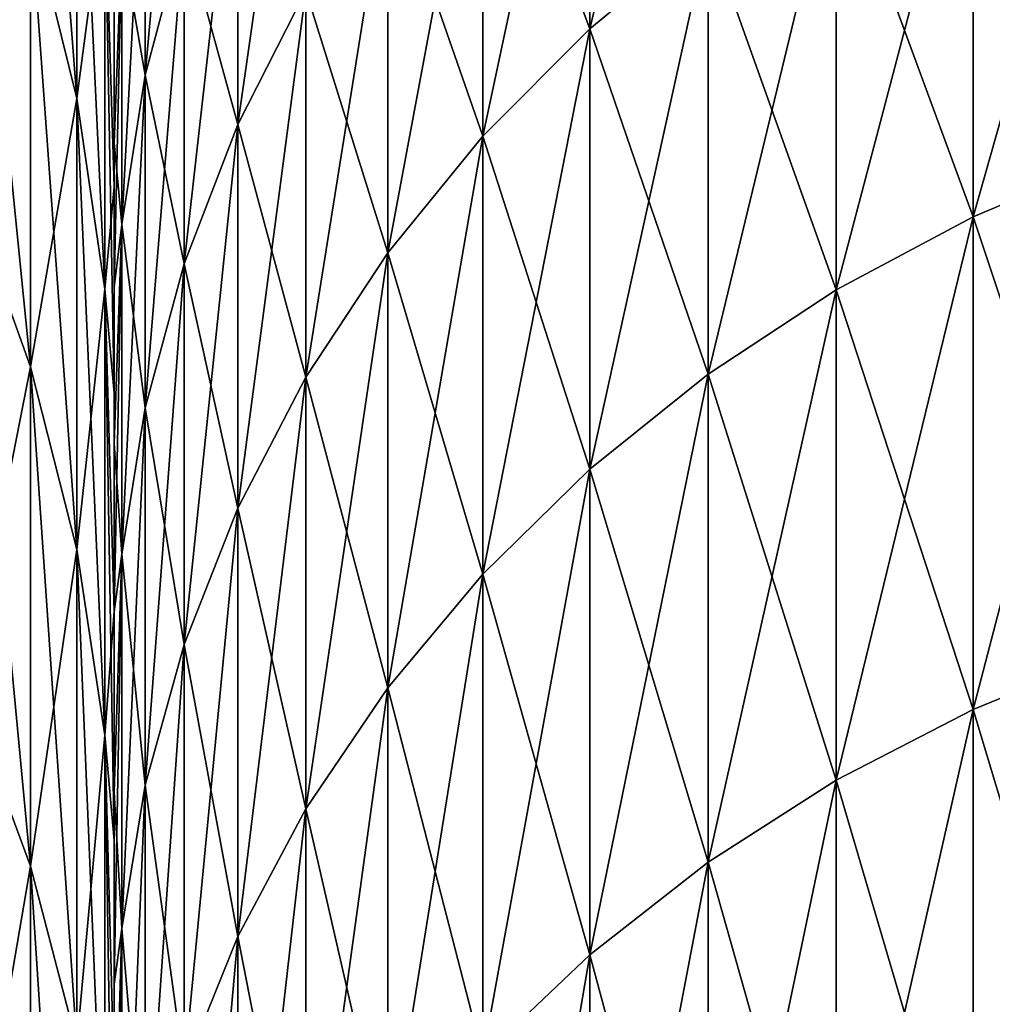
# Model space of a CAD drawing. Header units: metres. Extents: x -46 to 104, y -30 to 30.
# Tile 351 of 656: x 17.442 to 18.037, y 10.005 to 10.607. Entities that reach past the tile are written whole.
import ezdxf

# ---------------------------------------------------------------- set-up
doc = ezdxf.new("R2010")
doc.units = ezdxf.units.M
doc.layers.add('solid_26_000_502_XXX', color=7, linetype='CONTINUOUS')

msp = doc.modelspace()

# ---------------------------------------------------------------- linework, layer by layer
at = {"layer": 'solid_26_000_502_XXX'}
for points in [[(17.477188, 10.558722, -5.1793), (17.44882, 10.673532, -5.235618), (17.44882, 10.925013, -4.688292)], [(17.477188, 10.807496, -4.637862), (17.477188, 10.558722, -5.1793), (17.44882, 10.925013, -4.688292)], [(17.477188, 10.558722, 606.820679), (17.44882, 10.673532, 606.764404), (17.44882, 10.925013, 607.311707)], [(17.477188, 10.807496, 607.362122), (17.477188, 10.558722, 606.820679), (17.44882, 10.925013, 607.311707)], [(17.86326, 10.903831, 616.434509), (17.790977, 10.842793, 616.409668), (17.790977, 10.601413, 616.961975)], [(17.86326, 10.661092, 616.989929), (17.86326, 10.903831, 616.434509), (17.790977, 10.601413, 616.961975)], [(17.86326, 10.903831, 4.434494), (17.790977, 10.842793, 4.40967), (17.790977, 10.601413, 4.961997)], [(17.86326, 10.661092, 4.989929), (17.86326, 10.903831, 4.434494), (17.790977, 10.601413, 4.961997)], [(17.790977, 10.842793, 607.590332), (17.790977, 10.601413, 607.038025), (17.725477, 10.775507, 607.617676)], [(17.790977, 10.842793, 616.409668), (17.725477, 10.775507, 616.382324), (17.725477, 10.535624, 616.931213)], [(17.790977, 10.601413, 616.961975), (17.790977, 10.842793, 616.409668), (17.725477, 10.535624, 616.931213)], [(17.790977, 10.842793, -4.40967), (17.790977, 10.601413, -4.961997), (17.725477, 10.775507, -4.382305)], [(17.790977, 10.842793, 4.40967), (17.725477, 10.775507, 4.382305), (17.725477, 10.535624, 4.931204)], [(17.790977, 10.601413, 4.961997), (17.790977, 10.842793, 4.40967), (17.725477, 10.535624, 4.931204)], [(17.86326, 10.661092, 607.010071), (17.790977, 10.601413, 607.038025), (17.790977, 10.842793, 607.590332)], [(17.86326, 10.661092, -4.989929), (17.790977, 10.601413, -4.961997), (17.790977, 10.842793, -4.40967)], [(17.542747, 10.839375, 615.155212), (17.519068, 10.748257, 615.128662), (17.519068, 10.572946, 615.677795)], [(17.542747, 10.662578, 615.708984), (17.542747, 10.839375, 615.155212), (17.519068, 10.572946, 615.677795)], [(17.542747, 10.839375, 3.155184), (17.519068, 10.748257, 3.128661), (17.519068, 10.572946, 3.677819)], [(17.542747, 10.662578, 3.708998), (17.542747, 10.839375, 3.155184), (17.519068, 10.572946, 3.677819)], [(17.617264, 10.833167, 615.768311), (17.575584, 10.749595, 615.739258), (17.575584, 10.54285, 616.287659)], [(17.617264, 10.624814, 616.321045), (17.617264, 10.833167, 615.768311), (17.575584, 10.54285, 616.287659)], [(17.617264, 10.833167, 3.768338), (17.575584, 10.749595, 3.739267), (17.575584, 10.54285, 4.287685)], [(17.617264, 10.624814, 4.321019), (17.617264, 10.833167, 3.768338), (17.575584, 10.54285, 4.287685)], [(17.477188, 10.558722, 5.1793), (17.477188, 10.807496, 4.637862), (17.44882, 10.673532, 5.235618)], [(17.477188, 10.558722, 617.179321), (17.477188, 10.807496, 616.637878), (17.44882, 10.673532, 617.235596)], [(17.494291, 10.442125, -5.122107), (17.477188, 10.558722, -5.1793), (17.477188, 10.807496, -4.637862)], [(17.494291, 10.688153, -4.586648), (17.494291, 10.442125, -5.122107), (17.477188, 10.807496, -4.637862)], [(17.494291, 10.688153, 4.586648), (17.477188, 10.807496, 4.637862), (17.477188, 10.558722, 5.1793)], [(17.494291, 10.442125, 606.877869), (17.477188, 10.558722, 606.820679), (17.477188, 10.807496, 607.362122)], [(17.494291, 10.688153, 607.41333), (17.494291, 10.442125, 606.877869), (17.477188, 10.807496, 607.362122)], [(17.494291, 10.688153, 616.58667), (17.477188, 10.807496, 616.637878), (17.477188, 10.558722, 617.179321)], [(18.113604, 10.798084, 606.945923), (18.113604, 10.523591, 606.39679), (18.025349, 10.7599, 606.963806)], [(18.113604, 10.798084, 617.054077), (18.025349, 10.7599, 617.036194), (18.025349, 10.486378, 617.583435)], [(18.113604, 10.523591, 617.60321), (18.113604, 10.798084, 617.054077), (18.025349, 10.486378, 617.583435)], [(18.113604, 10.798084, -5.054049), (18.113604, 10.523591, -5.60322), (18.025349, 10.7599, -5.036177)], [(18.113604, 10.798084, 5.054049), (18.025349, 10.7599, 5.036177), (18.025349, 10.486378, 5.583405)], [(18.113604, 10.523591, 5.60322), (18.113604, 10.798084, 5.054049), (18.025349, 10.486378, 5.583405)], [(17.44882, 10.394653, -5.769504), (17.409405, 10.503875, -5.830126), (17.409405, 10.785685, -5.290631)], [(17.44882, 10.673532, -5.235618), (17.44882, 10.394653, -5.769504), (17.409405, 10.785685, -5.290631)], [(17.44882, 10.673532, 5.235618), (17.409405, 10.785685, 5.290631), (17.409405, 10.503875, 5.830126)], [(17.44882, 10.394653, 606.230469), (17.409405, 10.503875, 606.169861), (17.409405, 10.785685, 606.709351)], [(17.44882, 10.673532, 606.764404), (17.44882, 10.394653, 606.230469), (17.409405, 10.785685, 606.709351)], [(17.44882, 10.673532, 617.235596), (17.409405, 10.785685, 617.290649), (17.409405, 10.503875, 617.830139)], [(17.725477, 10.775507, 607.617676), (17.725477, 10.535624, 607.068787), (17.667387, 10.702614, 607.647339)], [(17.725477, 10.775507, 616.382324), (17.667387, 10.702614, 616.352661), (17.667387, 10.464355, 616.897827)], [(17.725477, 10.535624, 616.931213), (17.725477, 10.775507, 616.382324), (17.667387, 10.464355, 616.897827)], [(17.725477, 10.775507, -4.382305), (17.725477, 10.535624, -4.931204), (17.667387, 10.702614, -4.35266)], [(17.725477, 10.775507, 4.382305), (17.667387, 10.702614, 4.35266), (17.667387, 10.464355, 4.897846)], [(17.725477, 10.535624, 4.931204), (17.725477, 10.775507, 4.382305), (17.667387, 10.464355, 4.897846)], [(17.790977, 10.601413, 607.038025), (17.725477, 10.535624, 607.068787), (17.725477, 10.775507, 607.617676)], [(17.790977, 10.601413, -4.961997), (17.725477, 10.535624, -4.931204), (17.725477, 10.775507, -4.382305)], [(18.025349, 10.7599, 606.963806), (18.025349, 10.486378, 606.416565), (17.941633, 10.71409, 606.985291)], [(18.025349, 10.7599, 617.036194), (17.941633, 10.71409, 617.014709), (17.941633, 10.441731, 617.559631)], [(18.025349, 10.486378, 617.583435), (18.025349, 10.7599, 617.036194), (17.941633, 10.441731, 617.559631)], [(18.025349, 10.7599, -5.036177), (18.025349, 10.486378, -5.583405), (17.941633, 10.71409, -5.014735)], [(18.025349, 10.7599, 5.036177), (17.941633, 10.71409, 5.014735), (17.941633, 10.441731, 5.559634)], [(18.025349, 10.486378, 5.583405), (18.025349, 10.7599, 5.036177), (17.941633, 10.441731, 5.559634)], [(18.113604, 10.523591, 606.39679), (18.025349, 10.486378, 606.416565), (18.025349, 10.7599, 606.963806)], [(18.113604, 10.523591, -5.60322), (18.025349, 10.486378, -5.583405), (18.025349, 10.7599, -5.036177)], [(17.519068, 10.748257, 608.871338), (17.519068, 10.572946, 608.322205), (17.504774, 10.655354, 608.898376)], [(17.519068, 10.748257, 615.128662), (17.504774, 10.655354, 615.101624), (17.504774, 10.481559, 615.646057)], [(17.519068, 10.572946, 615.677795), (17.519068, 10.748257, 615.128662), (17.504774, 10.481559, 615.646057)], [(17.519068, 10.748257, -3.128661), (17.519068, 10.572946, -3.677819), (17.504774, 10.655354, -3.101618)], [(17.519068, 10.748257, 3.128661), (17.504774, 10.655354, 3.101618), (17.504774, 10.481559, 3.64603)], [(17.519068, 10.572946, 3.677819), (17.519068, 10.748257, 3.128661), (17.504774, 10.481559, 3.64603)], [(17.542747, 10.662578, 608.291016), (17.519068, 10.572946, 608.322205), (17.519068, 10.748257, 608.871338)], [(17.542747, 10.662578, -3.708998), (17.519068, 10.572946, -3.677819), (17.519068, 10.748257, -3.128661)], [(17.575584, 10.749595, 608.260742), (17.575584, 10.54285, 607.712341), (17.542747, 10.662578, 608.291016)], [(17.575584, 10.749595, 615.739258), (17.542747, 10.662578, 615.708984), (17.542747, 10.457505, 616.252991)], [(17.575584, 10.54285, 616.287659), (17.575584, 10.749595, 615.739258), (17.542747, 10.457505, 616.252991)], [(17.575584, 10.749595, -3.739267), (17.575584, 10.54285, -4.287685), (17.542747, 10.662578, -3.708998)], [(17.575584, 10.749595, 3.739267), (17.542747, 10.662578, 3.708998), (17.542747, 10.457505, 4.252976)], [(17.575584, 10.54285, 4.287685), (17.575584, 10.749595, 3.739267), (17.542747, 10.457505, 4.252976)], [(17.617264, 10.624814, 607.678955), (17.575584, 10.54285, 607.712341), (17.575584, 10.749595, 608.260742)], [(17.617264, 10.624814, -4.321019), (17.575584, 10.54285, -4.287685), (17.575584, 10.749595, -3.739267)], [(17.941633, 10.71409, 606.985291), (17.941633, 10.441731, 606.440369), (17.86326, 10.661092, 607.010071)], [(17.941633, 10.71409, 617.014709), (17.86326, 10.661092, 616.989929), (17.86326, 10.390081, 617.532104)], [(17.941633, 10.441731, 617.559631), (17.941633, 10.71409, 617.014709), (17.86326, 10.390081, 617.532104)], [(17.941633, 10.71409, -5.014735), (17.941633, 10.441731, -5.559634), (17.86326, 10.661092, -4.989929)], [(17.941633, 10.71409, 5.014735), (17.86326, 10.661092, 4.989929), (17.86326, 10.390081, 5.532133)], [(17.941633, 10.441731, 5.559634), (17.941633, 10.71409, 5.014735), (17.86326, 10.390081, 5.532133)], [(18.025349, 10.486378, 606.416565), (17.941633, 10.441731, 606.440369), (17.941633, 10.71409, 606.985291)], [(18.025349, 10.486378, -5.583405), (17.941633, 10.441731, -5.559634), (17.941633, 10.71409, -5.014735)], [(17.667387, 10.702614, 607.647339), (17.667387, 10.464355, 607.102173), (17.617264, 10.624814, 607.678955)], [(17.667387, 10.702614, 616.352661), (17.617264, 10.624814, 616.321045), (17.617264, 10.388286, 616.862244)], [(17.667387, 10.464355, 616.897827), (17.667387, 10.702614, 616.352661), (17.617264, 10.388286, 616.862244)], [(17.667387, 10.702614, -4.35266), (17.667387, 10.464355, -4.897846), (17.617264, 10.624814, -4.321019)], [(17.667387, 10.702614, 4.35266), (17.617264, 10.624814, 4.321019), (17.617264, 10.388286, 4.862242)], [(17.667387, 10.464355, 4.897846), (17.667387, 10.702614, 4.35266), (17.617264, 10.388286, 4.862242)], [(17.725477, 10.535624, 607.068787), (17.667387, 10.464355, 607.102173), (17.667387, 10.702614, 607.647339)], [(17.725477, 10.535624, -4.931204), (17.667387, 10.464355, -4.897846), (17.667387, 10.702614, -4.35266)], [(17.494291, 10.442125, 5.122107), (17.494291, 10.688153, 4.586648), (17.477188, 10.558722, 5.1793)], [(17.494291, 10.442125, 617.122131), (17.494291, 10.688153, 616.58667), (17.477188, 10.558722, 617.179321)], [(17.494291, 10.688153, 4.586648), (17.5, 10.504643, 4.68), (17.5, 10.623608, 4.403238)], [(17.494291, 10.442125, 5.122107), (17.5, 10.504643, 4.68), (17.494291, 10.688153, 4.586648)], [(17.494291, 10.688153, -4.586648), (17.5, 10.623608, -4.403238), (17.5, 10.504643, -4.68)], [(17.494291, 10.688153, -4.586648), (17.5, 10.504643, -4.68), (17.5, 10.378579, -4.953274)], [(17.494291, 10.688153, -4.586648), (17.5, 10.378579, -4.953274), (17.494291, 10.442125, -5.122107)], [(17.494291, 10.688153, 616.58667), (17.5, 10.504682, 616.679932), (17.5, 10.623672, 616.403137)], [(17.494291, 10.442125, 617.122131), (17.5, 10.504682, 616.679932), (17.494291, 10.688153, 616.58667)], [(17.494291, 10.688153, 607.41333), (17.5, 10.623672, 607.596863), (17.5, 10.504682, 607.320068)], [(17.494291, 10.688153, 607.41333), (17.5, 10.504682, 607.320068), (17.5, 10.378531, 607.046631)], [(17.494291, 10.688153, 607.41333), (17.5, 10.378531, 607.046631), (17.494291, 10.442125, 606.877869)], [(17.44882, 10.394653, 5.769504), (17.44882, 10.673532, 5.235618), (17.409405, 10.503875, 5.830126)], [(17.44882, 10.394653, 617.769531), (17.44882, 10.673532, 617.235596), (17.409405, 10.503875, 617.830139)], [(17.477188, 10.282842, -5.707443), (17.44882, 10.394653, -5.769504), (17.44882, 10.673532, -5.235618)], [(17.477188, 10.558722, -5.1793), (17.477188, 10.282842, -5.707443), (17.44882, 10.673532, -5.235618)], [(17.477188, 10.558722, 5.1793), (17.44882, 10.673532, 5.235618), (17.44882, 10.394653, 5.769504)], [(17.477188, 10.282842, 606.292542), (17.44882, 10.394653, 606.230469), (17.44882, 10.673532, 606.764404)], [(17.477188, 10.558722, 606.820679), (17.477188, 10.282842, 606.292542), (17.44882, 10.673532, 606.764404)], [(17.477188, 10.558722, 617.179321), (17.44882, 10.673532, 617.235596), (17.44882, 10.394653, 617.769531)], [(17.542747, 10.662578, 608.291016), (17.542747, 10.457505, 607.747009), (17.519068, 10.572946, 608.322205)], [(17.542747, 10.662578, 615.708984), (17.519068, 10.572946, 615.677795), (17.519068, 10.369597, 616.217224)], [(17.542747, 10.457505, 616.252991), (17.542747, 10.662578, 615.708984), (17.519068, 10.369597, 616.217224)], [(17.542747, 10.662578, -3.708998), (17.542747, 10.457505, -4.252976), (17.519068, 10.572946, -3.677819)], [(17.542747, 10.662578, 3.708998), (17.519068, 10.572946, 3.677819), (17.519068, 10.369597, 4.217225)], [(17.542747, 10.457505, 4.252976), (17.542747, 10.662578, 3.708998), (17.519068, 10.369597, 4.217225)], [(17.575584, 10.54285, 607.712341), (17.542747, 10.457505, 607.747009), (17.542747, 10.662578, 608.291016)], [(17.575584, 10.54285, -4.287685), (17.542747, 10.457505, -4.252976), (17.542747, 10.662578, -3.708998)], [(17.86326, 10.661092, 607.010071), (17.86326, 10.390081, 606.467896), (17.790977, 10.601413, 607.038025)], [(17.86326, 10.661092, 616.989929), (17.790977, 10.601413, 616.961975), (17.790977, 10.331919, 617.50116)], [(17.86326, 10.390081, 617.532104), (17.86326, 10.661092, 616.989929), (17.790977, 10.331919, 617.50116)], [(17.86326, 10.661092, -4.989929), (17.86326, 10.390081, -5.532133), (17.790977, 10.601413, -4.961997)], [(17.86326, 10.661092, 4.989929), (17.790977, 10.601413, 4.961997), (17.790977, 10.331919, 5.501165)], [(17.86326, 10.390081, 5.532133), (17.86326, 10.661092, 4.989929), (17.790977, 10.331919, 5.501165)], [(17.941633, 10.441731, 606.440369), (17.86326, 10.390081, 606.467896), (17.86326, 10.661092, 607.010071)], [(17.941633, 10.441731, -5.559634), (17.86326, 10.390081, -5.532133), (17.86326, 10.661092, -4.989929)], [(17.504774, 10.655354, -3.101618), (17.5, 10.531633, -3.175639), (17.5, 10.612451, -2.894105)], [(17.504774, 10.655354, -3.101618), (17.504774, 10.481559, -3.64603), (17.5, 10.531633, -3.175639)], [(17.504774, 10.655354, 3.101618), (17.5, 10.612451, 2.894105), (17.5, 10.531633, 3.175639)], [(17.504774, 10.655354, 3.101618), (17.5, 10.531633, 3.175639), (17.5, 10.44338, 3.454818)], [(17.504774, 10.481559, 3.64603), (17.504774, 10.655354, 3.101618), (17.5, 10.44338, 3.454818)], [(17.504774, 10.655354, 608.898376), (17.5, 10.531633, 608.824341), (17.5, 10.612451, 609.105896)], [(17.504774, 10.655354, 608.898376), (17.504774, 10.481559, 608.353943), (17.5, 10.531633, 608.824341)], [(17.504774, 10.655354, 615.101624), (17.5, 10.612451, 614.894104), (17.5, 10.531633, 615.175659)], [(17.504774, 10.655354, 615.101624), (17.5, 10.531633, 615.175659), (17.5, 10.44338, 615.454834)], [(17.504774, 10.481559, 615.646057), (17.504774, 10.655354, 615.101624), (17.5, 10.44338, 615.454834)], [(17.519068, 10.572946, 608.322205), (17.504774, 10.481559, 608.353943), (17.504774, 10.655354, 608.898376)], [(17.519068, 10.572946, -3.677819), (17.504774, 10.481559, -3.64603), (17.504774, 10.655354, -3.101618)], [(17.617264, 10.624814, 607.678955), (17.617264, 10.388286, 607.137756), (17.575584, 10.54285, 607.712341)], [(17.617264, 10.624814, 616.321045), (17.575584, 10.54285, 616.287659), (17.575584, 10.308146, 616.824707)], [(17.617264, 10.388286, 616.862244), (17.617264, 10.624814, 616.321045), (17.575584, 10.308146, 616.824707)], [(17.617264, 10.624814, -4.321019), (17.617264, 10.388286, -4.862242), (17.575584, 10.54285, -4.287685)], [(17.617264, 10.624814, 4.321019), (17.575584, 10.54285, 4.287685), (17.575584, 10.308146, 4.824733)], [(17.617264, 10.388286, 4.862242), (17.617264, 10.624814, 4.321019), (17.575584, 10.308146, 4.824733)], [(17.667387, 10.464355, 607.102173), (17.617264, 10.388286, 607.137756), (17.617264, 10.624814, 607.678955)], [(17.667387, 10.464355, -4.897846), (17.617264, 10.388286, -4.862242), (17.617264, 10.624814, -4.321019)], [(17.5, 10.612451, 614.894104), (17.5, 10.623672, 616.403137), (17.5, 10.504682, 616.679932)], [(17.5, 10.531633, 608.824341), (17.5, 10.504682, 607.320068), (17.5, 10.623672, 607.596863)], [(17.5, 10.612451, 609.105896), (17.5, 10.531633, 608.824341), (17.5, 10.623672, 607.596863)], [(17.5, 10.612451, 2.894105), (17.5, 10.623608, 4.403238), (17.5, 10.504643, 4.68)], [(17.5, 10.531633, -3.175639), (17.5, 10.504643, -4.68), (17.5, 10.623608, -4.403238)], [(17.5, 10.612451, -2.894105), (17.5, 10.531633, -3.175639), (17.5, 10.623608, -4.403238)], [(17.5, 10.531633, 3.175639), (17.5, 10.612451, 2.894105), (17.5, 10.504643, 4.68)], [(17.5, 10.531633, 615.175659), (17.5, 10.612451, 614.894104), (17.5, 10.504682, 616.679932)], [(17.790977, 10.601413, 607.038025), (17.790977, 10.331919, 606.49884), (17.725477, 10.535624, 607.068787)], [(17.790977, 10.601413, 616.961975), (17.725477, 10.535624, 616.931213), (17.725477, 10.267802, 617.467041)], [(17.790977, 10.331919, 617.50116), (17.790977, 10.601413, 616.961975), (17.725477, 10.267802, 617.467041)], [(17.790977, 10.601413, -4.961997), (17.790977, 10.331919, -5.501165), (17.725477, 10.535624, -4.931204)], [(17.790977, 10.601413, 4.961997), (17.725477, 10.535624, 4.931204), (17.725477, 10.267802, 5.467026)], [(17.790977, 10.331919, 5.501165), (17.790977, 10.601413, 4.961997), (17.725477, 10.267802, 5.467026)], [(17.86326, 10.390081, 606.467896), (17.790977, 10.331919, 606.49884), (17.790977, 10.601413, 607.038025)], [(17.86326, 10.390081, -5.532133), (17.790977, 10.331919, -5.501165), (17.790977, 10.601413, -4.961997)], [(17.519068, 10.572946, 608.322205), (17.519068, 10.369597, 607.782776), (17.504774, 10.481559, 608.353943)], [(17.519068, 10.572946, 615.677795), (17.504774, 10.481559, 615.646057), (17.504774, 10.279967, 616.180786)], [(17.519068, 10.369597, 616.217224), (17.519068, 10.572946, 615.677795), (17.504774, 10.279967, 616.180786)], [(17.519068, 10.572946, -3.677819), (17.519068, 10.369597, -4.217225), (17.504774, 10.481559, -3.64603)], [(17.519068, 10.572946, 3.677819), (17.504774, 10.481559, 3.64603), (17.504774, 10.279967, 4.180773)], [(17.519068, 10.369597, 4.217225), (17.519068, 10.572946, 3.677819), (17.504774, 10.279967, 4.180773)], [(17.542747, 10.457505, 607.747009), (17.519068, 10.369597, 607.782776), (17.519068, 10.572946, 608.322205)], [(17.542747, 10.457505, -4.252976), (17.519068, 10.369597, -4.217225), (17.519068, 10.572946, -3.677819)], [(17.477188, 10.282842, 5.707443), (17.477188, 10.558722, 5.1793), (17.44882, 10.394653, 5.769504)], [(17.477188, 10.282842, 617.707458), (17.477188, 10.558722, 617.179321), (17.44882, 10.394653, 617.769531)], [(17.494291, 10.169292, -5.644418), (17.477188, 10.282842, -5.707443), (17.477188, 10.558722, -5.1793)], [(17.494291, 10.442125, -5.122107), (17.494291, 10.169292, -5.644418), (17.477188, 10.558722, -5.1793)], [(17.494291, 10.442125, 5.122107), (17.477188, 10.558722, 5.1793), (17.477188, 10.282842, 5.707443)], [(17.494291, 10.169292, 606.355591), (17.477188, 10.282842, 606.292542), (17.477188, 10.558722, 606.820679)], [(17.494291, 10.442125, 606.877869), (17.494291, 10.169292, 606.355591), (17.477188, 10.558722, 606.820679)], [(17.494291, 10.442125, 617.122131), (17.477188, 10.558722, 617.179321), (17.477188, 10.282842, 617.707458)], [(17.575584, 10.54285, 607.712341), (17.575584, 10.308146, 607.175293), (17.542747, 10.457505, 607.747009)], [(17.575584, 10.54285, 616.287659), (17.542747, 10.457505, 616.252991), (17.542747, 10.224701, 616.785706)], [(17.575584, 10.308146, 616.824707), (17.575584, 10.54285, 616.287659), (17.542747, 10.224701, 616.785706)], [(17.575584, 10.54285, -4.287685), (17.575584, 10.308146, -4.824733), (17.542747, 10.457505, -4.252976)], [(17.575584, 10.54285, 4.287685), (17.542747, 10.457505, 4.252976), (17.542747, 10.224701, 4.785676)], [(17.575584, 10.308146, 4.824733), (17.575584, 10.54285, 4.287685), (17.542747, 10.224701, 4.785676)], [(17.617264, 10.388286, 607.137756), (17.575584, 10.308146, 607.175293), (17.575584, 10.54285, 607.712341)], [(17.617264, 10.388286, -4.862242), (17.575584, 10.308146, -4.824733), (17.575584, 10.54285, -4.287685)], [(17.725477, 10.535624, 607.068787), (17.725477, 10.267802, 606.532959), (17.667387, 10.464355, 607.102173)], [(17.725477, 10.535624, 616.931213), (17.667387, 10.464355, 616.897827), (17.667387, 10.198344, 617.430054)], [(17.725477, 10.267802, 617.467041), (17.725477, 10.535624, 616.931213), (17.667387, 10.198344, 617.430054)], [(17.725477, 10.535624, -4.931204), (17.725477, 10.267802, -5.467026), (17.667387, 10.464355, -4.897846)], [(17.725477, 10.535624, 4.931204), (17.667387, 10.464355, 4.897846), (17.667387, 10.198344, 5.430044)], [(17.725477, 10.267802, 5.467026), (17.725477, 10.535624, 4.931204), (17.667387, 10.198344, 5.430044)], [(17.790977, 10.331919, 606.49884), (17.725477, 10.267802, 606.532959), (17.725477, 10.535624, 607.068787)], [(17.790977, 10.331919, -5.501165), (17.725477, 10.267802, -5.467026), (17.725477, 10.535624, -4.931204)], [(17.5, 10.44338, 3.454818), (17.5, 10.531633, 3.175639), (17.5, 10.504643, 4.68)], [(17.5, 10.531633, -3.175639), (17.5, 10.44338, -3.454818), (17.5, 10.504643, -4.68)], [(17.504774, 10.481559, -3.64603), (17.5, 10.44338, -3.454818), (17.5, 10.531633, -3.175639)], [(17.5, 10.44338, 615.454834), (17.5, 10.531633, 615.175659), (17.5, 10.504682, 616.679932)], [(17.5, 10.531633, 608.824341), (17.5, 10.44338, 608.545166), (17.5, 10.504682, 607.320068)], [(17.504774, 10.481559, 608.353943), (17.5, 10.44338, 608.545166), (17.5, 10.531633, 608.824341)], [(18.113604, 10.523591, 606.39679), (18.113604, 10.22119, 605.862488), (18.025349, 10.486378, 606.416565)], [(18.113604, 10.523591, 617.60321), (18.025349, 10.486378, 617.583435), (18.025349, 10.185047, 618.115845)], [(18.113604, 10.22119, 618.137512), (18.113604, 10.523591, 617.60321), (18.025349, 10.185047, 618.115845)], [(18.113604, 10.523591, -5.60322), (18.113604, 10.22119, -6.137531), (18.025349, 10.486378, -5.583405)], [(18.113604, 10.523591, 5.60322), (18.025349, 10.486378, 5.583405), (18.025349, 10.185047, 6.115828)], [(18.113604, 10.22119, 6.137531), (18.113604, 10.523591, 5.60322), (18.025349, 10.185047, 6.115828)], [(17.44882, 10.089091, -6.288579), (17.409405, 10.195103, -6.354656), (17.409405, 10.503875, -5.830126)], [(17.44882, 10.394653, -5.769504), (17.44882, 10.089091, -6.288579), (17.409405, 10.503875, -5.830126)], [(17.44882, 10.394653, 5.769504), (17.409405, 10.503875, 5.830126), (17.409405, 10.195103, 6.354656)], [(17.44882, 10.089091, 605.711426), (17.409405, 10.195103, 605.645325), (17.409405, 10.503875, 606.169861)], [(17.44882, 10.394653, 606.230469), (17.44882, 10.089091, 605.711426), (17.409405, 10.503875, 606.169861)], [(17.44882, 10.394653, 617.769531), (17.409405, 10.503875, 617.830139), (17.409405, 10.195103, 618.354675)], [(17.494291, 10.442125, 617.122131), (17.5, 10.378531, 616.953369), (17.5, 10.504682, 616.679932)], [(17.494291, 10.442125, 5.122107), (17.5, 10.378579, 4.953274), (17.5, 10.504643, 4.68)], [(17.5, 10.44338, 615.454834), (17.5, 10.504682, 616.679932), (17.5, 10.378531, 616.953369)], [(17.5, 10.44338, 608.545166), (17.5, 10.378531, 607.046631), (17.5, 10.504682, 607.320068)], [(17.5, 10.44338, 3.454818), (17.5, 10.504643, 4.68), (17.5, 10.378579, 4.953274)], [(17.5, 10.44338, -3.454818), (17.5, 10.378579, -4.953274), (17.5, 10.504643, -4.68)], [(18.025349, 10.486378, 606.416565), (18.025349, 10.185047, 605.884155), (17.941633, 10.441731, 606.440369)], [(18.025349, 10.486378, 617.583435), (17.941633, 10.441731, 617.559631), (17.941633, 10.141684, 618.089783)], [(18.025349, 10.185047, 618.115845), (18.025349, 10.486378, 617.583435), (17.941633, 10.141684, 618.089783)], [(18.025349, 10.486378, -5.583405), (18.025349, 10.185047, -6.115828), (17.941633, 10.441731, -5.559634)], [(18.025349, 10.486378, 5.583405), (17.941633, 10.441731, 5.559634), (17.941633, 10.141684, 6.08979)], [(18.025349, 10.185047, 6.115828), (18.025349, 10.486378, 5.583405), (17.941633, 10.141684, 6.08979)], [(18.113604, 10.22119, 605.862488), (18.025349, 10.185047, 605.884155), (18.025349, 10.486378, 606.416565)], [(18.113604, 10.22119, -6.137531), (18.025349, 10.185047, -6.115828), (18.025349, 10.486378, -5.583405)], [(17.504774, 10.481559, -3.64603), (17.5, 10.347692, -3.731655), (17.5, 10.44338, -3.454818)], [(17.504774, 10.481559, -3.64603), (17.504774, 10.279967, -4.180773), (17.5, 10.347692, -3.731655)], [(17.504774, 10.481559, 3.64603), (17.5, 10.44338, 3.454818), (17.5, 10.347692, 3.731655)], [(17.504774, 10.481559, 3.64603), (17.5, 10.347692, 3.731655), (17.5, 10.244707, 4.00574)], [(17.504774, 10.279967, 4.180773), (17.504774, 10.481559, 3.64603), (17.5, 10.244707, 4.00574)], [(17.504774, 10.481559, 608.353943), (17.5, 10.347692, 608.268372), (17.5, 10.44338, 608.545166)], [(17.504774, 10.481559, 608.353943), (17.504774, 10.279967, 607.819214), (17.5, 10.347692, 608.268372)], [(17.504774, 10.481559, 615.646057), (17.5, 10.44338, 615.454834), (17.5, 10.347692, 615.731628)], [(17.504774, 10.481559, 615.646057), (17.5, 10.347692, 615.731628), (17.5, 10.244707, 616.005737)], [(17.504774, 10.279967, 616.180786), (17.504774, 10.481559, 615.646057), (17.5, 10.244707, 616.005737)], [(17.519068, 10.369597, 607.782776), (17.504774, 10.279967, 607.819214), (17.504774, 10.481559, 608.353943)], [(17.519068, 10.369597, -4.217225), (17.504774, 10.279967, -4.180773), (17.504774, 10.481559, -3.64603)], [(17.667387, 10.464355, 607.102173), (17.667387, 10.198344, 606.569946), (17.617264, 10.388286, 607.137756)], [(17.667387, 10.464355, 616.897827), (17.617264, 10.388286, 616.862244), (17.617264, 10.124209, 617.390564)], [(17.667387, 10.198344, 617.430054), (17.667387, 10.464355, 616.897827), (17.617264, 10.124209, 617.390564)], [(17.667387, 10.464355, -4.897846), (17.667387, 10.198344, -5.430044), (17.617264, 10.388286, -4.862242)], [(17.667387, 10.464355, 4.897846), (17.617264, 10.388286, 4.862242), (17.617264, 10.124209, 5.390571)], [(17.667387, 10.198344, 5.430044), (17.667387, 10.464355, 4.897846), (17.617264, 10.124209, 5.390571)], [(17.725477, 10.267802, 606.532959), (17.667387, 10.198344, 606.569946), (17.667387, 10.464355, 607.102173)], [(17.725477, 10.267802, -5.467026), (17.667387, 10.198344, -5.430044), (17.667387, 10.464355, -4.897846)], [(17.542747, 10.457505, 607.747009), (17.542747, 10.224701, 607.214294), (17.519068, 10.369597, 607.782776)], [(17.542747, 10.457505, 616.252991), (17.519068, 10.369597, 616.217224), (17.519068, 10.138751, 616.745422)], [(17.542747, 10.224701, 616.785706), (17.542747, 10.457505, 616.252991), (17.519068, 10.138751, 616.745422)], [(17.542747, 10.457505, -4.252976), (17.542747, 10.224701, -4.785676), (17.519068, 10.369597, -4.217225)], [(17.542747, 10.457505, 4.252976), (17.519068, 10.369597, 4.217225), (17.519068, 10.138751, 4.745447)], [(17.542747, 10.224701, 4.785676), (17.542747, 10.457505, 4.252976), (17.519068, 10.138751, 4.745447)], [(17.575584, 10.308146, 607.175293), (17.542747, 10.224701, 607.214294), (17.542747, 10.457505, 607.747009)], [(17.575584, 10.308146, -4.824733), (17.542747, 10.224701, -4.785676), (17.542747, 10.457505, -4.252976)], [(17.5, 10.347692, 3.731655), (17.5, 10.44338, 3.454818), (17.5, 10.378579, 4.953274)], [(17.5, 10.44338, -3.454818), (17.5, 10.347692, -3.731655), (17.5, 10.378579, -4.953274)], [(17.5, 10.347692, 615.731628), (17.5, 10.44338, 615.454834), (17.5, 10.378531, 616.953369)], [(17.5, 10.44338, 608.545166), (17.5, 10.347692, 608.268372), (17.5, 10.378531, 607.046631)], [(17.494291, 10.169292, 5.644418), (17.494291, 10.442125, 5.122107), (17.477188, 10.282842, 5.707443)], [(17.494291, 10.169292, 617.644409), (17.494291, 10.442125, 617.122131), (17.477188, 10.282842, 617.707458)], [(17.494291, 10.442125, 5.122107), (17.5, 10.245222, 5.223497), (17.5, 10.378579, 4.953274)], [(17.494291, 10.169292, 5.644418), (17.5, 10.245222, 5.223497), (17.494291, 10.442125, 5.122107)], [(17.494291, 10.442125, -5.122107), (17.5, 10.378579, -4.953274), (17.5, 10.245222, -5.223497)], [(17.494291, 10.442125, -5.122107), (17.5, 10.245222, -5.223497), (17.5, 10.104815, -5.49021)], [(17.494291, 10.442125, -5.122107), (17.5, 10.104815, -5.49021), (17.494291, 10.169292, -5.644418)], [(17.494291, 10.442125, 617.122131), (17.5, 10.24521, 617.223572), (17.5, 10.378531, 616.953369)], [(17.494291, 10.169292, 617.644409), (17.5, 10.24521, 617.223572), (17.494291, 10.442125, 617.122131)], [(17.494291, 10.442125, 606.877869), (17.5, 10.378531, 607.046631), (17.5, 10.24521, 606.776428)], [(17.494291, 10.442125, 606.877869), (17.5, 10.24521, 606.776428), (17.5, 10.104911, 606.509949)], [(17.494291, 10.442125, 606.877869), (17.5, 10.104911, 606.509949), (17.494291, 10.169292, 606.355591)], [(17.941633, 10.441731, 606.440369), (17.941633, 10.141684, 605.910217), (17.86326, 10.390081, 606.467896)], [(17.941633, 10.441731, 617.559631), (17.86326, 10.390081, 617.532104), (17.86326, 10.091517, 618.059692)], [(17.941633, 10.141684, 618.089783), (17.941633, 10.441731, 617.559631), (17.86326, 10.091517, 618.059692)], [(17.941633, 10.441731, -5.559634), (17.941633, 10.141684, -6.08979), (17.86326, 10.390081, -5.532133)], [(17.941633, 10.441731, 5.559634), (17.86326, 10.390081, 5.532133), (17.86326, 10.091517, 6.059666)], [(17.941633, 10.141684, 6.08979), (17.941633, 10.441731, 5.559634), (17.86326, 10.091517, 6.059666)], [(18.025349, 10.185047, 605.884155), (17.941633, 10.141684, 605.910217), (17.941633, 10.441731, 606.440369)], [(18.025349, 10.185047, -6.115828), (17.941633, 10.141684, -6.08979), (17.941633, 10.441731, -5.559634)], [(17.44882, 10.089091, 6.288579), (17.44882, 10.394653, 5.769504), (17.409405, 10.195103, 6.354656)], [(17.44882, 10.089091, 618.288574), (17.44882, 10.394653, 617.769531), (17.409405, 10.195103, 618.354675)], [(17.477188, 9.980567, -6.220935), (17.44882, 10.089091, -6.288579), (17.44882, 10.394653, -5.769504)], [(17.477188, 10.282842, -5.707443), (17.477188, 9.980567, -6.220935), (17.44882, 10.394653, -5.769504)], [(17.477188, 10.282842, 5.707443), (17.44882, 10.394653, 5.769504), (17.44882, 10.089091, 6.288579)], [(17.477188, 9.980567, 605.779053), (17.44882, 10.089091, 605.711426), (17.44882, 10.394653, 606.230469)], [(17.477188, 10.282842, 606.292542), (17.477188, 9.980567, 605.779053), (17.44882, 10.394653, 606.230469)], [(17.477188, 10.282842, 617.707458), (17.44882, 10.394653, 617.769531), (17.44882, 10.089091, 618.288574)], [(17.86326, 10.390081, 606.467896), (17.86326, 10.091517, 605.940308), (17.790977, 10.331919, 606.49884)], [(17.86326, 10.390081, 617.532104), (17.790977, 10.331919, 617.50116), (17.790977, 10.035027, 618.025757)], [(17.86326, 10.091517, 618.059692), (17.86326, 10.390081, 617.532104), (17.790977, 10.035027, 618.025757)], [(17.86326, 10.390081, -5.532133), (17.86326, 10.091517, -6.059666), (17.790977, 10.331919, -5.501165)], [(17.86326, 10.390081, 5.532133), (17.790977, 10.331919, 5.501165), (17.790977, 10.035027, 6.025745)], [(17.86326, 10.091517, 6.059666), (17.86326, 10.390081, 5.532133), (17.790977, 10.035027, 6.025745)], [(17.941633, 10.141684, 605.910217), (17.86326, 10.091517, 605.940308), (17.86326, 10.390081, 606.467896)], [(17.941633, 10.141684, -6.08979), (17.86326, 10.091517, -6.059666), (17.86326, 10.390081, -5.532133)], [(17.617264, 10.388286, 607.137756), (17.617264, 10.124209, 606.609436), (17.575584, 10.308146, 607.175293)], [(17.617264, 10.388286, 616.862244), (17.575584, 10.308146, 616.824707), (17.575584, 10.046106, 617.348999)], [(17.617264, 10.124209, 617.390564), (17.617264, 10.388286, 616.862244), (17.575584, 10.046106, 617.348999)], [(17.617264, 10.388286, -4.862242), (17.617264, 10.124209, -5.390571), (17.575584, 10.308146, -4.824733)], [(17.617264, 10.388286, 4.862242), (17.575584, 10.308146, 4.824733), (17.575584, 10.046106, 5.348986)], [(17.617264, 10.124209, 5.390571), (17.617264, 10.388286, 4.862242), (17.575584, 10.046106, 5.348986)], [(17.667387, 10.198344, 606.569946), (17.617264, 10.124209, 606.609436), (17.617264, 10.388286, 607.137756)], [(17.667387, 10.198344, -5.430044), (17.617264, 10.124209, -5.390571), (17.617264, 10.388286, -4.862242)], [(17.5, 10.347692, 3.731655), (17.5, 10.378579, 4.953274), (17.5, 10.245222, 5.223497)], [(17.5, 10.347692, -3.731655), (17.5, 10.245222, -5.223497), (17.5, 10.378579, -4.953274)], [(17.5, 10.347692, 615.731628), (17.5, 10.378531, 616.953369), (17.5, 10.24521, 617.223572)], [(17.5, 10.347692, 608.268372), (17.5, 10.24521, 606.776428), (17.5, 10.378531, 607.046631)], [(17.519068, 10.369597, 607.782776), (17.519068, 10.138751, 607.254578), (17.504774, 10.279967, 607.819214)], [(17.519068, 10.369597, 616.217224), (17.504774, 10.279967, 616.180786), (17.504774, 10.051116, 616.704407)], [(17.519068, 10.138751, 616.745422), (17.519068, 10.369597, 616.217224), (17.504774, 10.051116, 616.704407)], [(17.519068, 10.369597, -4.217225), (17.519068, 10.138751, -4.745447), (17.504774, 10.279967, -4.180773)], [(17.519068, 10.369597, 4.217225), (17.504774, 10.279967, 4.180773), (17.504774, 10.051116, 4.70443)], [(17.519068, 10.138751, 4.745447), (17.519068, 10.369597, 4.217225), (17.504774, 10.051116, 4.70443)], [(17.542747, 10.224701, 607.214294), (17.519068, 10.138751, 607.254578), (17.519068, 10.369597, 607.782776)], [(17.542747, 10.224701, -4.785676), (17.519068, 10.138751, -4.745447), (17.519068, 10.369597, -4.217225)], [(17.5, 10.244707, 4.00574), (17.5, 10.347692, 3.731655), (17.5, 10.245222, 5.223497)], [(17.5, 10.347692, -3.731655), (17.5, 10.244707, -4.00574), (17.5, 10.245222, -5.223497)], [(17.504774, 10.279967, -4.180773), (17.5, 10.244707, -4.00574), (17.5, 10.347692, -3.731655)], [(17.5, 10.244707, 616.005737), (17.5, 10.347692, 615.731628), (17.5, 10.24521, 617.223572)], [(17.5, 10.347692, 608.268372), (17.5, 10.244707, 607.994263), (17.5, 10.24521, 606.776428)], [(17.504774, 10.279967, 607.819214), (17.5, 10.244707, 607.994263), (17.5, 10.347692, 608.268372)], [(17.790977, 10.331919, 606.49884), (17.790977, 10.035027, 605.974243), (17.725477, 10.267802, 606.532959)], [(17.790977, 10.331919, 617.50116), (17.725477, 10.267802, 617.467041), (17.725477, 9.972753, 617.988342)], [(17.790977, 10.035027, 618.025757), (17.790977, 10.331919, 617.50116), (17.725477, 9.972753, 617.988342)], [(17.790977, 10.331919, -5.501165), (17.790977, 10.035027, -6.025745), (17.725477, 10.267802, -5.467026)], [(17.790977, 10.331919, 5.501165), (17.725477, 10.267802, 5.467026), (17.725477, 9.972753, 5.988351)], [(17.790977, 10.035027, 6.025745), (17.790977, 10.331919, 5.501165), (17.725477, 9.972753, 5.988351)], [(17.86326, 10.091517, 605.940308), (17.790977, 10.035027, 605.974243), (17.790977, 10.331919, 606.49884)], [(17.86326, 10.091517, -6.059666), (17.790977, 10.035027, -6.025745), (17.790977, 10.331919, -5.501165)], [(17.575584, 10.308146, 607.175293), (17.575584, 10.046106, 606.651001), (17.542747, 10.224701, 607.214294)], [(17.575584, 10.308146, 616.824707), (17.542747, 10.224701, 616.785706), (17.542747, 9.964784, 617.305664)], [(17.575584, 10.046106, 617.348999), (17.575584, 10.308146, 616.824707), (17.542747, 9.964784, 617.305664)], [(17.575584, 10.308146, -4.824733), (17.575584, 10.046106, -5.348986), (17.542747, 10.224701, -4.785676)], [(17.575584, 10.308146, 4.824733), (17.542747, 10.224701, 4.785676), (17.542747, 9.964784, 5.305686)], [(17.575584, 10.046106, 5.348986), (17.575584, 10.308146, 4.824733), (17.542747, 9.964784, 5.305686)], [(17.617264, 10.124209, 606.609436), (17.575584, 10.046106, 606.651001), (17.575584, 10.308146, 607.175293)], [(17.617264, 10.124209, -5.390571), (17.575584, 10.046106, -5.348986), (17.575584, 10.308146, -4.824733)], [(17.477188, 9.980567, 6.220935), (17.477188, 10.282842, 5.707443), (17.44882, 10.089091, 6.288579)], [(17.477188, 9.980567, 618.220947), (17.477188, 10.282842, 617.707458), (17.44882, 10.089091, 618.288574)], [(17.494291, 9.870356, -6.152239), (17.477188, 9.980567, -6.220935), (17.477188, 10.282842, -5.707443)], [(17.494291, 10.169292, -5.644418), (17.494291, 9.870356, -6.152239), (17.477188, 10.282842, -5.707443)], [(17.494291, 10.169292, 5.644418), (17.477188, 10.282842, 5.707443), (17.477188, 9.980567, 6.220935)], [(17.494291, 9.870356, 605.847778), (17.477188, 9.980567, 605.779053), (17.477188, 10.282842, 606.292542)], [(17.494291, 10.169292, 606.355591), (17.494291, 9.870356, 605.847778), (17.477188, 10.282842, 606.292542)], [(17.494291, 10.169292, 617.644409), (17.477188, 10.282842, 617.707458), (17.477188, 9.980567, 618.220947)], [(17.504774, 10.279967, -4.180773), (17.5, 10.134419, -4.277092), (17.5, 10.244707, -4.00574)], [(17.504774, 10.279967, -4.180773), (17.504774, 10.051116, -4.70443), (17.5, 10.134419, -4.277092)], [(17.504774, 10.279967, 4.180773), (17.5, 10.244707, 4.00574), (17.5, 10.134419, 4.277092)], [(17.504774, 10.279967, 4.180773), (17.5, 10.134419, 4.277092), (17.5, 10.016994, 4.545307)], [(17.504774, 10.051116, 4.70443), (17.504774, 10.279967, 4.180773), (17.5, 10.016994, 4.545307)], [(17.504774, 10.279967, 607.819214), (17.5, 10.134419, 607.7229), (17.5, 10.244707, 607.994263)], [(17.504774, 10.279967, 607.819214), (17.504774, 10.051116, 607.295593), (17.5, 10.134419, 607.7229)], [(17.504774, 10.279967, 616.180786), (17.5, 10.244707, 616.005737), (17.5, 10.134419, 616.2771)], [(17.504774, 10.279967, 616.180786), (17.5, 10.134419, 616.2771), (17.5, 10.016994, 616.545288)], [(17.504774, 10.051116, 616.704407), (17.504774, 10.279967, 616.180786), (17.5, 10.016994, 616.545288)], [(17.519068, 10.138751, 607.254578), (17.504774, 10.051116, 607.295593), (17.504774, 10.279967, 607.819214)], [(17.519068, 10.138751, -4.745447), (17.504774, 10.051116, -4.70443), (17.504774, 10.279967, -4.180773)], [(17.725477, 10.267802, 606.532959), (17.725477, 9.972753, 606.011658), (17.667387, 10.198344, 606.569946)], [(17.725477, 10.267802, 617.467041), (17.667387, 10.198344, 617.430054), (17.667387, 9.905291, 617.947815)], [(17.725477, 9.972753, 617.988342), (17.725477, 10.267802, 617.467041), (17.667387, 9.905291, 617.947815)], [(17.725477, 10.267802, -5.467026), (17.725477, 9.972753, -5.988351), (17.667387, 10.198344, -5.430044)], [(17.725477, 10.267802, 5.467026), (17.667387, 10.198344, 5.430044), (17.667387, 9.905291, 5.947842)], [(17.725477, 9.972753, 5.988351), (17.725477, 10.267802, 5.467026), (17.667387, 9.905291, 5.947842)], [(17.790977, 10.035027, 605.974243), (17.725477, 9.972753, 606.011658), (17.725477, 10.267802, 606.532959)], [(17.790977, 10.035027, -6.025745), (17.725477, 9.972753, -5.988351), (17.725477, 10.267802, -5.467026)], [(17.494291, 10.169292, 5.644418), (17.5, 10.104815, 5.49021), (17.5, 10.245222, 5.223497)], [(17.494291, 10.169292, 617.644409), (17.5, 10.104911, 617.490051), (17.5, 10.24521, 617.223572)], [(17.5, 10.244707, 4.00574), (17.5, 10.245222, 5.223497), (17.5, 10.104815, 5.49021)], [(17.5, 10.134419, -4.277092), (17.5, 10.104815, -5.49021), (17.5, 10.245222, -5.223497)], [(17.5, 10.244707, -4.00574), (17.5, 10.134419, -4.277092), (17.5, 10.245222, -5.223497)], [(17.5, 10.244707, 616.005737), (17.5, 10.24521, 617.223572), (17.5, 10.104911, 617.490051)], [(17.5, 10.134419, 607.7229), (17.5, 10.104911, 606.509949), (17.5, 10.24521, 606.776428)], [(17.5, 10.244707, 607.994263), (17.5, 10.134419, 607.7229), (17.5, 10.24521, 606.776428)], [(17.5, 10.134419, 4.277092), (17.5, 10.244707, 4.00574), (17.5, 10.104815, 5.49021)], [(17.5, 10.134419, 616.2771), (17.5, 10.244707, 616.005737), (17.5, 10.104911, 617.490051)], [(17.542747, 10.224701, 607.214294), (17.542747, 9.964784, 606.694336), (17.519068, 10.138751, 607.254578)], [(17.542747, 10.224701, 616.785706), (17.519068, 10.138751, 616.745422), (17.519068, 9.881018, 617.261108)], [(17.542747, 9.964784, 617.305664), (17.542747, 10.224701, 616.785706), (17.519068, 9.881018, 617.261108)], [(17.542747, 10.224701, -4.785676), (17.542747, 9.964784, -5.305686), (17.519068, 10.138751, -4.745447)], [(17.542747, 10.224701, 4.785676), (17.519068, 10.138751, 4.745447), (17.519068, 9.881018, 5.261086)], [(17.542747, 9.964784, 5.305686), (17.542747, 10.224701, 4.785676), (17.519068, 9.881018, 5.261086)], [(17.575584, 10.046106, 606.651001), (17.542747, 9.964784, 606.694336), (17.542747, 10.224701, 607.214294)], [(17.575584, 10.046106, -5.348986), (17.542747, 9.964784, -5.305686), (17.542747, 10.224701, -4.785676)], [(18.113604, 10.22119, 605.862488), (18.113604, 9.891685, 605.344421), (18.025349, 10.185047, 605.884155)], [(18.113604, 10.22119, 618.137512), (18.025349, 10.185047, 618.115845), (18.025349, 9.856707, 618.632019)], [(18.113604, 9.891685, 618.655579), (18.113604, 10.22119, 618.137512), (18.025349, 9.856707, 618.632019)], [(18.113604, 10.22119, -6.137531), (18.113604, 9.891685, -6.655568), (18.025349, 10.185047, -6.115828)], [(18.113604, 10.22119, 6.137531), (18.025349, 10.185047, 6.115828), (18.025349, 9.856707, 6.632032)], [(18.113604, 9.891685, 6.655568), (18.113604, 10.22119, 6.137531), (18.025349, 9.856707, 6.632032)], [(17.667387, 10.198344, 606.569946), (17.667387, 9.905291, 606.052185), (17.617264, 10.124209, 606.609436)], [(17.667387, 10.198344, 617.430054), (17.617264, 10.124209, 617.390564), (17.617264, 9.833285, 617.904602)], [(17.667387, 9.905291, 617.947815), (17.667387, 10.198344, 617.430054), (17.617264, 9.833285, 617.904602)], [(17.667387, 10.198344, -5.430044), (17.667387, 9.905291, -5.947842), (17.617264, 10.124209, -5.390571)], [(17.667387, 10.198344, 5.430044), (17.617264, 10.124209, 5.390571), (17.617264, 9.833285, 5.904605)], [(17.667387, 9.905291, 5.947842), (17.667387, 10.198344, 5.430044), (17.617264, 9.833285, 5.904605)], [(17.725477, 9.972753, 606.011658), (17.667387, 9.905291, 606.052185), (17.667387, 10.198344, 606.569946)], [(17.725477, 9.972753, -5.988351), (17.667387, 9.905291, -5.947842), (17.667387, 10.198344, -5.430044)], [(17.44882, 9.757631, -6.791512), (17.409405, 9.860159, -6.862873), (17.409405, 10.195103, -6.354656)], [(17.44882, 10.089091, -6.288579), (17.44882, 9.757631, -6.791512), (17.409405, 10.195103, -6.354656)], [(17.44882, 10.089091, 6.288579), (17.409405, 10.195103, 6.354656), (17.409405, 9.860159, 6.862873)], [(17.44882, 9.757631, 605.208496), (17.409405, 9.860159, 605.137146), (17.409405, 10.195103, 605.645325)], [(17.44882, 10.089091, 605.711426), (17.44882, 9.757631, 605.208496), (17.409405, 10.195103, 605.645325)], [(17.44882, 10.089091, 618.288574), (17.409405, 10.195103, 618.354675), (17.409405, 9.860159, 618.862854)], [(18.025349, 10.185047, 605.884155), (18.025349, 9.856707, 605.367981), (17.941633, 10.141684, 605.910217)], [(18.025349, 10.185047, 618.115845), (17.941633, 10.141684, 618.089783), (17.941633, 9.814742, 618.603821)], [(18.025349, 9.856707, 618.632019), (18.025349, 10.185047, 618.115845), (17.941633, 9.814742, 618.603821)], [(18.025349, 10.185047, -6.115828), (18.025349, 9.856707, -6.632032), (17.941633, 10.141684, -6.08979)], [(18.025349, 10.185047, 6.115828), (17.941633, 10.141684, 6.08979), (17.941633, 9.814742, 6.603796)], [(18.025349, 9.856707, 6.632032), (18.025349, 10.185047, 6.115828), (17.941633, 9.814742, 6.603796)], [(18.113604, 9.891685, 605.344421), (18.025349, 9.856707, 605.367981), (18.025349, 10.185047, 605.884155)], [(18.113604, 9.891685, -6.655568), (18.025349, 9.856707, -6.632032), (18.025349, 10.185047, -6.115828)], [(17.494291, 9.870356, 6.152239), (17.494291, 10.169292, 5.644418), (17.477188, 9.980567, 6.220935)], [(17.494291, 9.870356, 618.152222), (17.494291, 10.169292, 617.644409), (17.477188, 9.980567, 618.220947)], [(17.494291, 10.169292, 5.644418), (17.5, 9.957639, 5.752863), (17.5, 10.104815, 5.49021)], [(17.494291, 9.870356, 6.152239), (17.5, 9.957639, 5.752863), (17.494291, 10.169292, 5.644418)], [(17.494291, 10.169292, -5.644418), (17.5, 10.104815, -5.49021), (17.5, 9.957639, -5.752863)], [(17.494291, 10.169292, -5.644418), (17.5, 9.957639, -5.752863), (17.5, 9.803612, -6.011562)], [(17.494291, 10.169292, -5.644418), (17.5, 9.803612, -6.011562), (17.494291, 9.870356, -6.152239)], [(17.494291, 10.169292, 617.644409), (17.5, 9.957625, 617.752869), (17.5, 10.104911, 617.490051)], [(17.494291, 9.870356, 618.152222), (17.5, 9.957625, 617.752869), (17.494291, 10.169292, 617.644409)], [(17.494291, 10.169292, 606.355591), (17.5, 10.104911, 606.509949), (17.5, 9.957625, 606.247131)], [(17.494291, 10.169292, 606.355591), (17.5, 9.957625, 606.247131), (17.5, 9.80356, 605.988342)], [(17.494291, 10.169292, 606.355591), (17.5, 9.80356, 605.988342), (17.494291, 9.870356, 605.847778)], [(17.519068, 10.138751, 607.254578), (17.519068, 9.881018, 606.738892), (17.504774, 10.051116, 607.295593)], [(17.519068, 10.138751, 616.745422), (17.504774, 10.051116, 616.704407), (17.504774, 9.795611, 617.215637)], [(17.519068, 9.881018, 617.261108), (17.519068, 10.138751, 616.745422), (17.504774, 9.795611, 617.215637)], [(17.519068, 10.138751, -4.745447), (17.519068, 9.881018, -5.261086), (17.504774, 10.051116, -4.70443)], [(17.519068, 10.138751, 4.745447), (17.504774, 10.051116, 4.70443), (17.504774, 9.795611, 5.215611)], [(17.519068, 9.881018, 5.261086), (17.519068, 10.138751, 4.745447), (17.504774, 9.795611, 5.215611)], [(17.542747, 9.964784, 606.694336), (17.519068, 9.881018, 606.738892), (17.519068, 10.138751, 607.254578)], [(17.542747, 9.964784, -5.305686), (17.519068, 9.881018, -5.261086), (17.519068, 10.138751, -4.745447)], [(17.941633, 10.141684, 605.910217), (17.941633, 9.814742, 605.396179), (17.86326, 10.091517, 605.940308)], [(17.941633, 10.141684, 618.089783), (17.86326, 10.091517, 618.059692), (17.86326, 9.766192, 618.571106)], [(17.941633, 9.814742, 618.603821), (17.941633, 10.141684, 618.089783), (17.86326, 9.766192, 618.571106)], [(17.941633, 10.141684, -6.08979), (17.941633, 9.814742, -6.603796), (17.86326, 10.091517, -6.059666)], [(17.941633, 10.141684, 6.08979), (17.86326, 10.091517, 6.059666), (17.86326, 9.766192, 6.57113)], [(17.941633, 9.814742, 6.603796), (17.941633, 10.141684, 6.08979), (17.86326, 9.766192, 6.57113)], [(18.025349, 9.856707, 605.367981), (17.941633, 9.814742, 605.396179), (17.941633, 10.141684, 605.910217)], [(18.025349, 9.856707, -6.632032), (17.941633, 9.814742, -6.603796), (17.941633, 10.141684, -6.08979)], [(17.5, 10.016994, 4.545307), (17.5, 10.134419, 4.277092), (17.5, 10.104815, 5.49021)], [(17.5, 10.134419, -4.277092), (17.5, 10.016994, -4.545307), (17.5, 10.104815, -5.49021)], [(17.504774, 10.051116, -4.70443), (17.5, 10.016994, -4.545307), (17.5, 10.134419, -4.277092)], [(17.5, 10.016994, 616.545288), (17.5, 10.134419, 616.2771), (17.5, 10.104911, 617.490051)], [(17.5, 10.134419, 607.7229), (17.5, 10.016994, 607.454712), (17.5, 10.104911, 606.509949)], [(17.504774, 10.051116, 607.295593), (17.5, 10.016994, 607.454712), (17.5, 10.134419, 607.7229)], [(17.617264, 10.124209, 606.609436), (17.617264, 9.833285, 606.095398), (17.575584, 10.046106, 606.651001)], [(17.617264, 10.124209, 617.390564), (17.575584, 10.046106, 617.348999), (17.575584, 9.757427, 617.85907)], [(17.617264, 9.833285, 617.904602), (17.617264, 10.124209, 617.390564), (17.575584, 9.757427, 617.85907)], [(17.617264, 10.124209, -5.390571), (17.617264, 9.833285, -5.904605), (17.575584, 10.046106, -5.348986)], [(17.617264, 10.124209, 5.390571), (17.575584, 10.046106, 5.348986), (17.575584, 9.757427, 5.859055)], [(17.617264, 9.833285, 5.904605), (17.617264, 10.124209, 5.390571), (17.575584, 9.757427, 5.859055)], [(17.667387, 9.905291, 606.052185), (17.617264, 9.833285, 606.095398), (17.617264, 10.124209, 606.609436)], [(17.667387, 9.905291, -5.947842), (17.617264, 9.833285, -5.904605), (17.617264, 10.124209, -5.390571)], [(17.5, 10.016994, 616.545288), (17.5, 10.104911, 617.490051), (17.5, 9.957625, 617.752869)], [(17.5, 10.016994, 607.454712), (17.5, 9.957625, 606.247131), (17.5, 10.104911, 606.509949)], [(17.5, 10.016994, 4.545307), (17.5, 10.104815, 5.49021), (17.5, 9.957639, 5.752863)], [(17.5, 10.016994, -4.545307), (17.5, 9.957639, -5.752863), (17.5, 10.104815, -5.49021)], [(17.44882, 9.757631, 6.791512), (17.44882, 10.089091, 6.288579), (17.409405, 9.860159, 6.862873)], [(17.44882, 9.757631, 618.791504), (17.44882, 10.089091, 618.288574), (17.409405, 9.860159, 618.862854)], [(17.477188, 9.652672, -6.718458), (17.44882, 9.757631, -6.791512), (17.44882, 10.089091, -6.288579)], [(17.477188, 9.980567, -6.220935), (17.477188, 9.652672, -6.718458), (17.44882, 10.089091, -6.288579)], [(17.477188, 9.980567, 6.220935), (17.44882, 10.089091, 6.288579), (17.44882, 9.757631, 6.791512)], [(17.477188, 9.652672, 605.281555), (17.44882, 9.757631, 605.208496), (17.44882, 10.089091, 605.711426)], [(17.477188, 9.980567, 605.779053), (17.477188, 9.652672, 605.281555), (17.44882, 10.089091, 605.711426)], [(17.477188, 9.980567, 618.220947), (17.44882, 10.089091, 618.288574), (17.44882, 9.757631, 618.791504)], [(17.86326, 10.091517, 605.940308), (17.86326, 9.766192, 605.428894), (17.790977, 10.035027, 605.974243)], [(17.86326, 10.091517, 618.059692), (17.790977, 10.035027, 618.025757), (17.790977, 9.711523, 618.534363)], [(17.86326, 9.766192, 618.571106), (17.86326, 10.091517, 618.059692), (17.790977, 9.711523, 618.534363)], [(17.86326, 10.091517, -6.059666), (17.86326, 9.766192, -6.57113), (17.790977, 10.035027, -6.025745)], [(17.86326, 10.091517, 6.059666), (17.790977, 10.035027, 6.025745), (17.790977, 9.711523, 6.534346)], [(17.86326, 9.766192, 6.57113), (17.86326, 10.091517, 6.059666), (17.790977, 9.711523, 6.534346)], [(17.941633, 9.814742, 605.396179), (17.86326, 9.766192, 605.428894), (17.86326, 10.091517, 605.940308)], [(17.941633, 9.814742, -6.603796), (17.86326, 9.766192, -6.57113), (17.86326, 10.091517, -6.059666)], [(17.504774, 10.051116, -4.70443), (17.5, 9.892421, -4.810404), (17.5, 10.016994, -4.545307)], [(17.504774, 10.051116, -4.70443), (17.504774, 9.795611, -5.215611), (17.5, 9.892421, -4.810404)], [(17.504774, 10.051116, 4.70443), (17.5, 10.016994, 4.545307), (17.5, 9.892421, 4.810404)], [(17.504774, 10.051116, 4.70443), (17.5, 9.892421, 4.810404), (17.5, 9.760885, 5.071991)], [(17.504774, 9.795611, 5.215611), (17.504774, 10.051116, 4.70443), (17.5, 9.760885, 5.071991)], [(17.504774, 10.051116, 607.295593), (17.5, 9.892421, 607.189575), (17.5, 10.016994, 607.454712)], [(17.504774, 10.051116, 607.295593), (17.504774, 9.795611, 606.784363), (17.5, 9.892421, 607.189575)], [(17.504774, 10.051116, 616.704407), (17.5, 10.016994, 616.545288), (17.5, 9.892421, 616.810425)], [(17.504774, 10.051116, 616.704407), (17.5, 9.892421, 616.810425), (17.5, 9.760885, 617.072021)], [(17.504774, 9.795611, 617.215637), (17.504774, 10.051116, 616.704407), (17.5, 9.760885, 617.072021)], [(17.519068, 9.881018, 606.738892), (17.504774, 9.795611, 606.784363), (17.504774, 10.051116, 607.295593)], [(17.519068, 9.881018, -5.261086), (17.504774, 9.795611, -5.215611), (17.504774, 10.051116, -4.70443)], [(17.575584, 10.046106, 606.651001), (17.575584, 9.757427, 606.14093), (17.542747, 9.964784, 606.694336)], [(17.575584, 10.046106, 617.348999), (17.542747, 9.964784, 617.305664), (17.542747, 9.678441, 617.811646)], [(17.575584, 9.757427, 617.85907), (17.575584, 10.046106, 617.348999), (17.542747, 9.678441, 617.811646)], [(17.575584, 10.046106, -5.348986), (17.575584, 9.757427, -5.859055), (17.542747, 9.964784, -5.305686)], [(17.575584, 10.046106, 5.348986), (17.542747, 9.964784, 5.305686), (17.542747, 9.678441, 5.811626)], [(17.575584, 9.757427, 5.859055), (17.575584, 10.046106, 5.348986), (17.542747, 9.678441, 5.811626)], [(17.617264, 9.833285, 606.095398), (17.575584, 9.757427, 606.14093), (17.575584, 10.046106, 606.651001)], [(17.617264, 9.833285, -5.904605), (17.575584, 9.757427, -5.859055), (17.575584, 10.046106, -5.348986)], [(17.790977, 10.035027, 605.974243), (17.790977, 9.711523, 605.465637), (17.725477, 9.972753, 606.011658)], [(17.790977, 10.035027, 618.025757), (17.725477, 9.972753, 617.988342), (17.725477, 9.651257, 618.493774)], [(17.790977, 9.711523, 618.534363), (17.790977, 10.035027, 618.025757), (17.725477, 9.651257, 618.493774)], [(17.790977, 10.035027, -6.025745), (17.790977, 9.711523, -6.534346), (17.725477, 9.972753, -5.988351)], [(17.790977, 10.035027, 6.025745), (17.725477, 9.972753, 5.988351), (17.725477, 9.651257, 6.493796)], [(17.790977, 9.711523, 6.534346), (17.790977, 10.035027, 6.025745), (17.725477, 9.651257, 6.493796)], [(17.86326, 9.766192, 605.428894), (17.790977, 9.711523, 605.465637), (17.790977, 10.035027, 605.974243)], [(17.86326, 9.766192, -6.57113), (17.790977, 9.711523, -6.534346), (17.790977, 10.035027, -6.025745)], [(17.5, 9.892421, 4.810404), (17.5, 10.016994, 4.545307), (17.5, 9.957639, 5.752863)], [(17.5, 10.016994, -4.545307), (17.5, 9.892421, -4.810404), (17.5, 9.957639, -5.752863)], [(17.5, 9.892421, 616.810425), (17.5, 10.016994, 616.545288), (17.5, 9.957625, 617.752869)], [(17.5, 10.016994, 607.454712), (17.5, 9.892421, 607.189575), (17.5, 9.957625, 606.247131)]]:
    msp.add_3dface(points, dxfattribs=at)

doc.saveas('drawing.dxf')
